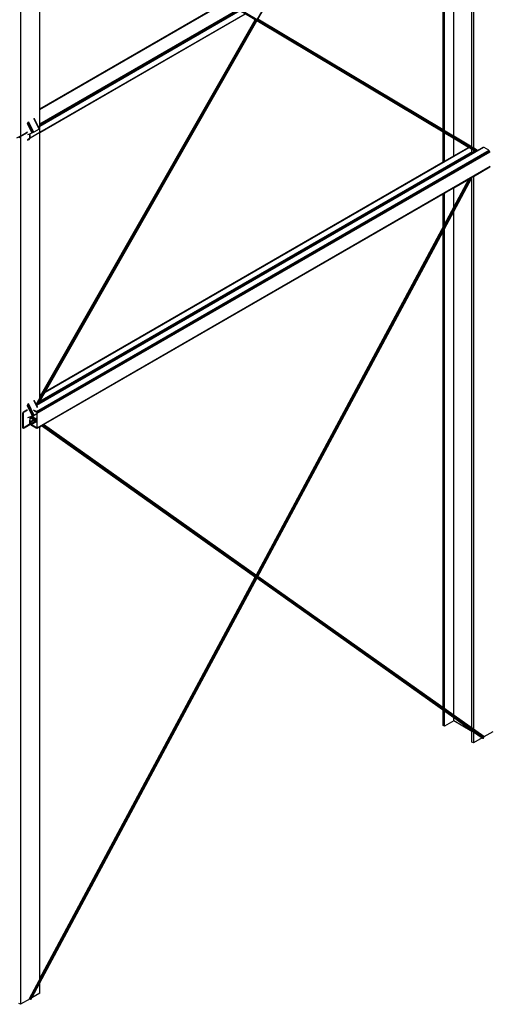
# Model space of a CAD drawing. Header units: millimetres. Extents: x 10 to 1250, y -62 to 528.
# Tile 521 of 656: x 605.5 to 608.25, y 500.27 to 506.07. Entities that reach past the tile are written whole.
import ezdxf

# ---------------------------------------------------------------- set-up
doc = ezdxf.new("R2010")
doc.units = ezdxf.units.MM
doc.header["$LTSCALE"] = 0.05

msp = doc.modelspace()

# ---------------------------------------------------------------- linework, layer by layer
at = {"color": 8}
for p, q in [((606.894, 506.0684), (608.227, 508.4056)), ((606.8948, 506.0688), (608.2273, 508.4054)), ((605.5, 507.326), (605.5, 505.3838)), ((606.8848, 506.067), (605.5547, 506.8634)), ((606.8855, 506.0668), (605.5553, 506.8633)), ((606.8862, 506.0667), (605.5559, 506.8632)), ((606.8871, 506.0666), (605.5566, 506.8633)), ((606.8879, 506.0666), (605.5572, 506.8634)), ((606.8888, 506.0667), (605.5579, 506.8636)), ((606.8897, 506.0668), (605.5585, 506.8639)), ((606.8907, 506.067), (605.5591, 506.8643)), ((606.8916, 506.0673), (605.5597, 506.8648)), ((606.8924, 506.0676), (605.5602, 506.8653)), ((606.8933, 506.068), (605.5607, 506.8659)), ((605.5611, 506.8665), (606.894, 506.0684)), ((605.6137, 505.5436), (605.6137, 506.8279)), ((608.1572, 505.3291), (608.1572, 506.8728)), ((608.1659, 506.8805), (608.1659, 505.3138)), ((607.9877, 505.4205), (607.9877, 506.7749)), ((607.9964, 505.4153), (607.9964, 506.7799)), ((608.0505, 505.3829), (608.0505, 506.8112)), ((605.6137, 505.5436), (606.7057, 506.1741)), ((605.6137, 505.5429), (606.7064, 506.1737)), ((605.6137, 505.5409), (606.7081, 506.1727)), ((605.6137, 505.456), (606.7802, 506.1295)), ((605.6137, 505.453), (606.7828, 506.128)), ((605.6137, 505.4494), (606.7858, 506.1261)), ((605.6137, 505.4459), (606.7888, 506.1243)), ((605.6137, 505.4429), (606.7914, 506.1228)), ((605.6137, 505.407), (606.8219, 506.1045)), ((605.6137, 505.405), (606.8236, 506.1035)), ((605.6137, 505.4043), (606.8242, 506.1032)), ((606.8817, 506.0687), (606.8242, 506.1032)), ((608.188, 505.297), (606.8964, 506.0703)), ((608.1885, 505.2974), (606.8967, 506.0709)), ((608.1889, 505.2978), (606.897, 506.0714)), ((608.1893, 505.2982), (606.8973, 506.0718)), ((608.1896, 505.2985), (606.8975, 506.0722)), ((608.1898, 505.2988), (606.8977, 506.0725)), ((608.19, 505.299), (606.8978, 506.0727)), ((607.9877, 505.4205), (606.8979, 506.073)), ((608.1902, 505.2991), (606.8979, 506.0729)), ((605.5932, 503.8037), (606.8841, 506.0673)), ((605.5936, 503.803), (606.8848, 506.067)), ((605.5939, 503.8022), (606.8855, 506.0668)), ((605.5943, 503.8014), (606.8862, 506.0667)), ((605.5947, 503.8006), (606.8871, 506.0666)), ((605.5957, 503.8008), (606.8879, 506.0666)), ((605.5968, 503.8013), (606.8888, 506.0667)), ((605.598, 503.8018), (606.8897, 506.0668)), ((605.599, 503.8022), (606.8907, 506.067)), ((605.5999, 503.8025), (606.8916, 506.0673)), ((605.6008, 503.8029), (606.8924, 506.0676)), ((605.6017, 503.8033), (606.8933, 506.068)), ((605.6025, 503.8037), (606.894, 506.0684)), ((605.6032, 503.8041), (606.894, 506.0675)), ((605.6038, 503.8046), (606.8939, 506.0667)), ((605.6043, 503.805), (606.8937, 506.066)), ((605.6137, 503.8453), (606.8817, 506.0687)), ((605.6137, 503.845), (606.8819, 506.0686)), ((605.6137, 503.8445), (606.8821, 506.0685)), ((605.6137, 503.8438), (606.8824, 506.0683)), ((605.6137, 503.843), (606.8827, 506.0681)), ((605.6137, 503.842), (606.8831, 506.0679)), ((605.6137, 503.8409), (606.8836, 506.0676)), ((605.6266, 503.868), (606.8817, 506.0687)), ((605.6472, 503.8799), (606.892, 506.0626)), ((606.8817, 506.0687), (606.8817, 506.0687)), ((606.8819, 506.0686), (606.8817, 506.0687)), ((606.8821, 506.0685), (606.8819, 506.0686)), ((606.8824, 506.0683), (606.8821, 506.0685)), ((606.8827, 506.0681), (606.8824, 506.0683)), ((606.8831, 506.0679), (606.8827, 506.0681)), ((606.8836, 506.0676), (606.8831, 506.0679)), ((606.8841, 506.0673), (606.8836, 506.0676)), ((606.892, 506.0626), (606.8921, 506.0628)), ((608.1785, 505.2924), (606.892, 506.0626)), ((607.9877, 505.4065), (606.892, 506.0626)), ((606.892, 506.0626), (606.892, 506.0626)), ((606.8921, 506.0628), (606.8923, 506.0631)), ((608.1787, 505.2925), (606.8921, 506.0628)), ((606.8923, 506.0631), (606.8925, 506.0634)), ((608.179, 505.2926), (606.8923, 506.0631)), ((606.8925, 506.0634), (606.8927, 506.0638)), ((608.1796, 505.2927), (606.8925, 506.0634)), ((606.8927, 506.0638), (606.8929, 506.0642)), ((608.1802, 505.2929), (606.8927, 506.0638)), ((606.8929, 506.0642), (606.8932, 506.0647)), ((608.1808, 505.2931), (606.8929, 506.0642)), ((606.8932, 506.0647), (606.8935, 506.0653)), ((608.1815, 505.2934), (606.8932, 506.0647)), ((608.1823, 505.2937), (606.8935, 506.0653)), ((608.1832, 505.2939), (606.8937, 506.066)), ((608.184, 505.2943), (606.8939, 506.0667)), ((606.894, 506.0684), (608.1856, 505.2951)), ((608.1848, 505.2946), (606.894, 506.0675)), ((608.1863, 505.2955), (606.8948, 506.0688)), ((608.187, 505.296), (606.8954, 506.0693)), ((608.1876, 505.2965), (606.8959, 506.0698)), ((605.6137, 505.5429), (605.6137, 505.5436)), ((605.6137, 505.5409), (605.6137, 505.5429)), ((605.6137, 505.456), (605.6137, 505.5409)), ((605.5696, 505.4024), (605.5418, 505.4553)), ((605.5716, 505.4033), (605.5423, 505.4593)), ((605.5743, 505.4046), (605.5435, 505.4633)), ((605.577, 505.4061), (605.5453, 505.4665)), ((605.5795, 505.4075), (605.5475, 505.4686)), ((605.6106, 505.4254), (605.5786, 505.4865)), ((605.6124, 505.4265), (605.5807, 505.487)), ((605.6071, 505.4391), (605.5826, 505.4859)), ((605.6071, 505.4391), (605.6137, 505.4429)), ((605.6134, 505.4272), (605.6071, 505.4391)), ((605.6137, 505.453), (605.6137, 505.456)), ((605.6137, 505.4494), (605.6137, 505.453)), ((605.6137, 505.4459), (605.6137, 505.4494)), ((605.6137, 505.4429), (605.6137, 505.4459)), ((605.6137, 505.407), (605.6137, 505.4429)), ((605.5, 505.3838), (605.4777, 505.3709)), ((605.4914, 505.3755), (605.5, 505.3805)), ((605.5, 505.3838), (605.5418, 505.4079)), ((605.5, 505.3805), (605.5418, 505.4047)), ((605.5, 505.3838), (605.5, 505.3805)), ((605.5, 505.3805), (605.5, 500.2715)), ((605.554, 505.3958), (605.5418, 505.3906)), ((605.5569, 505.397), (605.554, 505.3958)), ((605.554, 505.3958), (605.554, 505.3726)), ((605.5569, 505.3742), (605.6137, 505.407)), ((605.5696, 505.4024), (605.5569, 505.397)), ((605.5569, 505.3742), (605.5569, 505.397)), ((605.5716, 505.4033), (605.5696, 505.4024)), ((605.5743, 505.4046), (605.5716, 505.4033)), ((605.577, 505.4061), (605.5743, 505.4046)), ((605.5795, 505.4075), (605.577, 505.4061)), ((605.6106, 505.4254), (605.5795, 505.4075)), ((605.6124, 505.4265), (605.6106, 505.4254)), ((605.6134, 505.4272), (605.6124, 505.4265)), ((605.6137, 505.405), (605.6137, 505.407)), ((605.6137, 505.4043), (605.6137, 505.405)), ((605.6137, 503.8606), (605.6137, 505.4043)), ((607.9964, 505.4153), (607.9877, 505.4205)), ((607.9877, 505.2312), (607.9877, 505.4065)), ((607.9964, 505.4013), (607.9877, 505.4065)), ((608.0505, 505.3829), (607.9964, 505.4153)), ((607.9964, 505.2362), (607.9964, 505.4013)), ((608.0505, 505.3689), (607.9964, 505.4013)), ((608.1486, 505.3241), (608.0505, 505.3829)), ((605.5512, 505.3676), (605.5424, 505.3626)), ((605.5424, 505.3593), (605.5512, 505.3644)), ((605.5424, 505.3626), (605.5424, 505.3593)), ((605.5523, 505.3685), (605.5512, 505.3676)), ((605.5512, 505.3644), (605.5534, 505.3661)), ((605.5532, 505.3698), (605.5523, 505.3685)), ((605.5538, 505.3712), (605.5532, 505.3698)), ((605.5534, 505.3661), (605.5552, 505.3686)), ((605.554, 505.3726), (605.5538, 505.3712)), ((605.5552, 505.3686), (605.5564, 505.3714)), ((605.5564, 505.3714), (605.5569, 505.3742)), ((605.5957, 503.7985), (608.2284, 505.3185)), ((605.6466, 503.8788), (608.1374, 505.3169)), ((608.0505, 505.2674), (608.0505, 505.3689)), ((608.1368, 505.3172), (608.0505, 505.3689)), ((608.0505, 505.2674), (608.1368, 505.3172)), ((608.1374, 505.3169), (608.1368, 505.3172)), ((608.1391, 505.3159), (608.1374, 505.3169)), ((608.1486, 505.3241), (608.1572, 505.3291)), ((608.1492, 505.3237), (608.1486, 505.3241)), ((608.1492, 505.3237), (608.1572, 505.3283)), ((608.1509, 505.3227), (608.1492, 505.3237)), ((608.1509, 505.3227), (608.1572, 505.3263)), ((608.1572, 505.3189), (608.1509, 505.3227)), ((608.1572, 505.3283), (608.1572, 505.3291)), ((608.1572, 505.3263), (608.1572, 505.3283)), ((608.1572, 505.3189), (608.1572, 505.3263)), ((608.1659, 505.3138), (608.1572, 505.3189)), ((608.1885, 505.2974), (608.2263, 505.3192)), ((608.1903, 505.2992), (608.2244, 505.3189)), ((608.2244, 505.3189), (608.2263, 505.3192)), ((608.2263, 505.3192), (608.2284, 505.3185)), ((608.2284, 505.3185), (608.2558, 505.3026)), ((605.5936, 503.7614), (608.2595, 505.3005)), ((605.5958, 503.7596), (608.2617, 505.2988)), ((605.5976, 503.7571), (608.2635, 505.2963)), ((605.5989, 503.7543), (608.2647, 505.2934)), ((605.5993, 503.7515), (608.2652, 505.2907)), ((605.605, 503.8058), (608.1815, 505.2934)), ((605.6137, 503.819), (608.1624, 505.2904)), ((605.6137, 503.8154), (608.1642, 505.288)), ((605.6137, 503.8119), (608.1655, 505.2851)), ((605.6137, 503.8116), (608.1655, 505.2848)), ((605.6144, 503.8224), (608.1602, 505.2922)), ((605.6449, 503.8758), (608.1391, 505.3159)), ((607.9964, 505.2362), (608.0505, 505.2674)), ((608.1572, 505.305), (608.1391, 505.3159)), ((608.1572, 505.2939), (608.1572, 505.305)), ((608.1656, 505.3), (608.1572, 505.305)), ((608.1655, 505.2848), (608.1659, 505.2851)), ((608.1659, 505.2998), (608.1656, 505.3)), ((608.1903, 505.2992), (608.1659, 505.3138)), ((608.1659, 505.2998), (608.1659, 505.2851)), ((608.1784, 505.2923), (608.1659, 505.2998)), ((608.1659, 505.2851), (608.1784, 505.2923)), ((608.1784, 505.2923), (608.1785, 505.2924)), ((608.1785, 505.2924), (608.1787, 505.2925)), ((608.1787, 505.2925), (608.1789, 505.2926)), ((608.1815, 505.2934), (608.1817, 505.2935)), ((608.1883, 505.2973), (608.1885, 505.2974)), ((608.1898, 505.2989), (608.19, 505.299)), ((608.19, 505.299), (608.1902, 505.2991)), ((608.1902, 505.2991), (608.1903, 505.2992)), ((605.5989, 503.6644), (608.2647, 505.2036)), ((605.5993, 503.6667), (608.2652, 505.2058)), ((605.6472, 503.8799), (607.9877, 505.2312)), ((607.9877, 505.2312), (607.9964, 505.2362)), ((608.1659, 505.1458), (608.2635, 505.2021)), ((608.1594, 505.142), (608.1659, 505.1458)), ((608.1659, 505.1458), (608.1659, 501.8911)), ((606.8878, 502.7973), (608.1398, 505.1307)), ((606.8879, 502.7972), (608.14, 505.1309)), ((606.8881, 502.7971), (608.1404, 505.1311)), ((606.8884, 502.7969), (608.141, 505.1314)), ((606.8887, 502.7967), (608.1417, 505.1318)), ((606.8891, 502.7964), (608.1425, 505.1323)), ((606.8896, 502.796), (608.1434, 505.1328)), ((606.8901, 502.7957), (608.1444, 505.1334)), ((606.8906, 502.7953), (608.1455, 505.134)), ((606.8911, 502.7947), (608.1466, 505.1347)), ((606.8916, 502.7941), (608.1478, 505.1354)), ((606.8921, 502.7934), (608.1491, 505.1361)), ((606.8925, 502.7926), (608.1503, 505.1368)), ((606.8929, 502.7918), (608.1515, 505.1375)), ((606.8932, 502.7909), (608.1527, 505.1382)), ((606.8935, 502.7899), (608.1539, 505.1388)), ((606.8937, 502.7889), (608.1549, 505.1395)), ((606.8939, 502.788), (608.1559, 505.14)), ((606.894, 502.7861), (608.1576, 505.141)), ((606.894, 502.787), (608.1568, 505.1406)), ((606.8947, 502.7865), (608.1583, 505.1414)), ((606.8953, 502.787), (608.1588, 505.1417)), ((606.8958, 502.7875), (608.1591, 505.1419)), ((608.0505, 504.939), (608.1572, 505.138)), ((608.0505, 504.9644), (608.1397, 505.1307)), ((608.0505, 505.0792), (608.1397, 505.1307)), ((608.1397, 505.1307), (608.1398, 505.1307)), ((608.1398, 505.1307), (608.14, 505.1309)), ((608.14, 505.1309), (608.1404, 505.1311)), ((608.1404, 505.1311), (608.141, 505.1314)), ((608.141, 505.1314), (608.1417, 505.1318)), ((608.1417, 505.1318), (608.1425, 505.1323)), ((608.1425, 505.1323), (608.1434, 505.1328)), ((608.1434, 505.1328), (608.1444, 505.1334)), ((608.1444, 505.1334), (608.1455, 505.134)), ((608.1455, 505.134), (608.1466, 505.1347)), ((608.1466, 505.1347), (608.1478, 505.1354)), ((608.1478, 505.1354), (608.1491, 505.1361)), ((608.1491, 505.1361), (608.1503, 505.1368)), ((608.1503, 505.1368), (608.1515, 505.1375)), ((608.1515, 505.1375), (608.1527, 505.1382)), ((608.1527, 505.1382), (608.1539, 505.1388)), ((608.1539, 505.1388), (608.1549, 505.1395)), ((608.1549, 505.1395), (608.1559, 505.14)), ((608.1559, 505.14), (608.1568, 505.1406)), ((608.1568, 505.1406), (608.1576, 505.141)), ((608.1572, 505.138), (608.1594, 505.142)), ((608.1572, 501.8972), (608.1572, 505.138)), ((608.1576, 505.141), (608.1583, 505.1414)), ((608.1583, 505.1414), (608.1588, 505.1417)), ((608.1588, 505.1417), (608.1591, 505.1419)), ((608.1591, 505.1419), (608.1594, 505.142)), ((605.6358, 503.685), (607.9877, 505.0429)), ((607.9877, 505.0429), (607.9964, 505.0479)), ((607.9877, 504.8474), (607.9877, 505.0429)), ((607.9964, 505.0479), (608.0505, 505.0792)), ((607.9964, 504.8635), (607.9964, 505.0479)), ((608.0505, 504.9644), (608.0505, 505.0792)), ((607.9964, 504.8635), (608.0505, 504.9644)), ((607.9964, 504.8381), (608.0505, 504.939)), ((608.0505, 501.9729), (608.0505, 504.939)), ((607.9877, 504.8474), (607.9964, 504.8635)), ((606.8877, 502.7973), (607.9877, 504.8474)), ((606.8976, 502.7904), (607.9877, 504.822)), ((607.9877, 504.822), (607.9964, 504.8381)), ((607.9877, 502.0175), (607.9877, 504.822)), ((607.9964, 502.0113), (607.9964, 504.8381)), ((605.6137, 503.8606), (605.6266, 503.868)), ((605.6144, 503.8224), (605.6449, 503.8758)), ((605.626, 503.8669), (605.6266, 503.868)), ((605.6449, 503.8758), (605.6466, 503.8788)), ((605.6466, 503.8788), (605.6472, 503.8799)), ((605.5995, 503.783), (605.5786, 503.8267)), ((605.6011, 503.7846), (605.5807, 503.8271)), ((605.593, 503.804), (605.5826, 503.8258)), ((605.6056, 503.8069), (605.6137, 503.8212)), ((605.6056, 503.8069), (605.6137, 503.8116)), ((605.6137, 503.8598), (605.626, 503.8669)), ((605.6137, 503.8578), (605.6243, 503.8639)), ((605.6137, 503.8454), (605.6243, 503.8639)), ((605.6137, 503.8598), (605.6137, 503.8606)), ((605.6137, 503.8578), (605.6137, 503.8598)), ((605.6137, 503.8454), (605.6137, 503.8578)), ((605.6137, 503.8453), (605.6137, 503.8454)), ((605.6137, 503.845), (605.6137, 503.8453)), ((605.6137, 503.8445), (605.6137, 503.845)), ((605.6137, 503.8438), (605.6137, 503.8445)), ((605.6137, 503.843), (605.6137, 503.8438)), ((605.6137, 503.842), (605.6137, 503.843)), ((605.6137, 503.8409), (605.6137, 503.842)), ((605.6137, 503.8403), (605.6137, 503.8409)), ((605.6137, 503.8212), (605.6144, 503.8224)), ((605.6137, 503.819), (605.6137, 503.8212)), ((605.6137, 503.8154), (605.6137, 503.819)), ((605.6137, 503.8119), (605.6137, 503.8154)), ((605.6137, 503.8116), (605.6137, 503.8119)), ((605.6243, 503.8639), (605.626, 503.8669)), ((605.5144, 503.7515), (605.5149, 503.7543)), ((605.5144, 503.6667), (605.5144, 503.7515)), ((605.5149, 503.7543), (605.5161, 503.7571)), ((605.5161, 503.7571), (605.518, 503.7596)), ((605.5173, 503.7532), (605.5175, 503.7546)), ((605.5173, 503.6683), (605.5173, 503.7532)), ((605.5175, 503.7546), (605.5181, 503.756)), ((605.518, 503.7596), (605.5201, 503.7614)), ((605.5181, 503.756), (605.519, 503.7572)), ((605.519, 503.7572), (605.5201, 503.7581)), ((605.5201, 503.7614), (605.5418, 503.7739)), ((605.5201, 503.7581), (605.5418, 503.7706)), ((605.571, 503.7339), (605.5418, 503.7947)), ((605.5731, 503.7347), (605.5423, 503.799)), ((605.5758, 503.7358), (605.5435, 503.8032)), ((605.5787, 503.7372), (605.5453, 503.8067)), ((605.5812, 503.7386), (605.5475, 503.8087)), ((605.5936, 503.7614), (605.5778, 503.7705)), ((605.58, 503.766), (605.5936, 503.7581)), ((605.5932, 503.8037), (605.593, 503.804)), ((605.5936, 503.803), (605.5932, 503.8037)), ((605.5939, 503.8022), (605.5936, 503.803)), ((605.5958, 503.7596), (605.5936, 503.7614)), ((605.5936, 503.7581), (605.5947, 503.7572)), ((605.5943, 503.8014), (605.5939, 503.8022)), ((605.5947, 503.8006), (605.5943, 503.8014)), ((605.5948, 503.8004), (605.5947, 503.8006)), ((605.5947, 503.7572), (605.5956, 503.756)), ((605.595, 503.8), (605.5948, 503.8004)), ((605.595, 503.8), (605.598, 503.8018)), ((605.5957, 503.7985), (605.595, 503.8)), ((605.5956, 503.756), (605.5962, 503.7546)), ((605.6014, 503.7866), (605.5957, 503.7985)), ((605.5976, 503.7571), (605.5958, 503.7596)), ((605.5962, 503.7546), (605.5964, 503.7532)), ((605.5964, 503.7532), (605.5964, 503.7474)), ((605.5989, 503.7543), (605.5976, 503.7571)), ((605.598, 503.8018), (605.5983, 503.802)), ((605.5993, 503.7515), (605.5989, 503.7543)), ((605.5993, 503.6667), (605.5993, 503.7515)), ((605.6047, 503.8055), (605.6049, 503.8058)), ((605.6049, 503.8058), (605.605, 503.8058)), ((605.605, 503.8058), (605.6056, 503.8069)), ((605.5538, 503.7286), (605.5418, 503.7249)), ((605.554, 503.7284), (605.5537, 503.7285)), ((605.5608, 503.7308), (605.5538, 503.7286)), ((605.5546, 503.7281), (605.554, 503.7284)), ((605.554, 503.7284), (605.5551, 503.7276)), ((605.5551, 503.7276), (605.554, 503.6996)), ((605.554, 503.6996), (605.5565, 503.7011)), ((605.554, 503.6996), (605.554, 503.6895)), ((605.5577, 503.7259), (605.5546, 503.7281)), ((605.5552, 503.728), (605.5546, 503.7281)), ((605.5551, 503.7276), (605.5566, 503.7264)), ((605.5582, 503.7259), (605.5552, 503.728)), ((605.5558, 503.7279), (605.5552, 503.728)), ((605.5565, 503.728), (605.5558, 503.7279)), ((605.5786, 503.7118), (605.5558, 503.7279)), ((605.5564, 503.6884), (605.5565, 503.7011)), ((605.5571, 503.7281), (605.5565, 503.728)), ((605.5795, 503.7117), (605.5565, 503.728)), ((605.5565, 503.7011), (605.5566, 503.7264)), ((605.5565, 503.7011), (605.5569, 503.7013)), ((605.5566, 503.7264), (605.557, 503.7262)), ((605.5569, 503.7013), (605.5569, 503.7013)), ((605.5569, 503.6912), (605.5569, 503.7013)), ((605.5569, 503.7013), (605.5572, 503.701)), ((605.5569, 503.6912), (605.5572, 503.7008)), ((605.557, 503.7262), (605.5571, 503.7261)), ((605.5578, 503.7283), (605.5571, 503.7281)), ((605.5803, 503.7117), (605.5571, 503.7281)), ((605.5572, 503.701), (605.5573, 503.7015)), ((605.5572, 503.701), (605.5597, 503.6996)), ((605.5572, 503.7008), (605.5572, 503.701)), ((605.5572, 503.7008), (605.5573, 503.6924)), ((605.5573, 503.7015), (605.5582, 503.7253)), ((605.5573, 503.7015), (605.5597, 503.7029)), ((605.5597, 503.6996), (605.5573, 503.6924)), ((605.5584, 503.7286), (605.5578, 503.7283)), ((605.5899, 503.7055), (605.5578, 503.7283)), ((605.5779, 503.7119), (605.5582, 503.7259)), ((605.5582, 503.7255), (605.5582, 503.7259)), ((605.5772, 503.7121), (605.5582, 503.7255)), ((605.5582, 503.7254), (605.5582, 503.7255)), ((605.5763, 503.7125), (605.5582, 503.7254)), ((605.5582, 503.7253), (605.5582, 503.7254)), ((605.5591, 503.729), (605.5584, 503.7286)), ((605.5914, 503.7053), (605.5584, 503.7286)), ((605.5596, 503.7294), (605.5591, 503.729)), ((605.5926, 503.7052), (605.5591, 503.729)), ((605.5602, 503.73), (605.5596, 503.7294)), ((605.5937, 503.7053), (605.5596, 503.7294)), ((605.5597, 503.7029), (605.5763, 503.7125)), ((605.5597, 503.6996), (605.5806, 503.7117)), ((605.5597, 503.6895), (605.5885, 503.7061)), ((605.5597, 503.6895), (605.5597, 503.6996)), ((605.5599, 503.6882), (605.5899, 503.7055)), ((605.5607, 503.7305), (605.5602, 503.73)), ((605.5946, 503.7056), (605.5602, 503.73)), ((605.5605, 503.6867), (605.5925, 503.7052)), ((605.5608, 503.7308), (605.5607, 503.7305)), ((605.5955, 503.7059), (605.5607, 503.7305)), ((605.5614, 503.7309), (605.5608, 503.7308)), ((605.5623, 503.7312), (605.5614, 503.7309)), ((605.5614, 503.7309), (605.5962, 503.7062)), ((605.5615, 503.6855), (605.5964, 503.7057)), ((605.5632, 503.7315), (605.5623, 503.7312)), ((605.5964, 503.707), (605.5623, 503.7312)), ((605.5626, 503.6846), (605.5964, 503.7042)), ((605.564, 503.7317), (605.5632, 503.7315)), ((605.5964, 503.7079), (605.5632, 503.7315)), ((605.5648, 503.732), (605.564, 503.7317)), ((605.5964, 503.7087), (605.564, 503.7317)), ((605.5655, 503.7322), (605.5648, 503.732)), ((605.5964, 503.7096), (605.5648, 503.732)), ((605.5662, 503.7324), (605.5655, 503.7322)), ((605.5964, 503.7103), (605.5655, 503.7322)), ((605.5668, 503.7326), (605.5662, 503.7324)), ((605.5964, 503.711), (605.5662, 503.7324)), ((605.5672, 503.7327), (605.5668, 503.7326)), ((605.5891, 503.7168), (605.5668, 503.7326)), ((605.5676, 503.7328), (605.5672, 503.7327)), ((605.5891, 503.7172), (605.5672, 503.7327)), ((605.5679, 503.7329), (605.5676, 503.7328)), ((605.589, 503.7177), (605.5676, 503.7328)), ((605.568, 503.733), (605.5679, 503.7329)), ((605.5887, 503.7181), (605.5679, 503.7329)), ((605.5877, 503.7191), (605.568, 503.733)), ((605.5681, 503.733), (605.568, 503.733)), ((605.571, 503.7339), (605.5681, 503.733)), ((605.5877, 503.7191), (605.5681, 503.733)), ((605.5731, 503.7347), (605.571, 503.7339)), ((605.5758, 503.7358), (605.5731, 503.7347)), ((605.5787, 503.7372), (605.5758, 503.7358)), ((605.5766, 503.7123), (605.5763, 503.7125)), ((605.5812, 503.7386), (605.5787, 503.7372)), ((605.5964, 503.7474), (605.5812, 503.7386)), ((605.5877, 503.7191), (605.5964, 503.7241)), ((605.588, 503.7189), (605.5877, 503.7191)), ((605.588, 503.7189), (605.5884, 503.7186)), ((605.5891, 503.7166), (605.5964, 503.7208)), ((605.5899, 503.7055), (605.59, 503.7055)), ((605.5964, 503.7474), (605.5964, 503.7241)), ((605.5964, 503.7241), (605.5964, 503.7208)), ((605.5964, 503.7208), (605.5964, 503.7113)), ((605.5964, 503.7113), (605.5964, 503.711)), ((605.5964, 503.711), (605.5964, 503.7103)), ((605.5964, 503.7103), (605.5964, 503.7096)), ((605.5964, 503.7096), (605.5964, 503.7087)), ((605.5964, 503.7087), (605.5964, 503.7079)), ((605.5964, 503.7079), (605.5964, 503.707)), ((605.5964, 503.707), (605.5964, 503.7064)), ((605.5964, 503.7064), (605.5964, 503.7057)), ((605.5964, 503.7057), (605.5964, 503.7042)), ((605.5964, 503.7042), (605.5964, 503.6683)), ((605.5149, 503.6644), (605.5144, 503.6667)), ((605.5161, 503.663), (605.5149, 503.6644)), ((605.5161, 503.663), (605.518, 503.6626)), ((605.5175, 503.6672), (605.5173, 503.6683)), ((605.5181, 503.6665), (605.5175, 503.6672)), ((605.518, 503.6626), (605.5201, 503.6634)), ((605.519, 503.6663), (605.5181, 503.6665)), ((605.5201, 503.6667), (605.519, 503.6663)), ((605.5512, 503.6846), (605.5201, 503.6667)), ((605.5201, 503.6634), (605.5512, 503.6813)), ((605.5523, 503.6855), (605.5512, 503.6846)), ((605.5512, 503.6813), (605.5534, 503.6831)), ((605.5532, 503.6867), (605.5523, 503.6855)), ((605.5538, 503.6882), (605.5532, 503.6867)), ((605.5534, 503.6831), (605.5552, 503.6856)), ((605.554, 503.6895), (605.5538, 503.6882)), ((605.5552, 503.6856), (605.5564, 503.6884)), ((605.5569, 503.6912), (605.5564, 503.6884)), ((605.5573, 503.6924), (605.5569, 503.6912)), ((605.5569, 503.6912), (605.5573, 503.6884)), ((605.5573, 503.6884), (605.5585, 503.6856)), ((605.5585, 503.6856), (605.5604, 503.6831)), ((605.5599, 503.6882), (605.5597, 503.6895)), ((605.5605, 503.6867), (605.5599, 503.6882)), ((605.5604, 503.6831), (605.5626, 503.6813)), ((605.5615, 503.6855), (605.5605, 503.6867)), ((605.5626, 503.6846), (605.5615, 503.6855)), ((605.5936, 503.6667), (605.5626, 503.6846)), ((605.5626, 503.6813), (605.5936, 503.6634)), ((605.5964, 503.6683), (605.5936, 503.6667)), ((605.5947, 503.6663), (605.5936, 503.6667)), ((605.5936, 503.6634), (605.5958, 503.6626)), ((605.5947, 503.6663), (605.5962, 503.6672)), ((605.5956, 503.6665), (605.5947, 503.6663)), ((605.5962, 503.6672), (605.5956, 503.6665)), ((605.5958, 503.6626), (605.5976, 503.663)), ((605.5964, 503.6683), (605.5962, 503.6672)), ((605.5976, 503.663), (605.6137, 503.6723)), ((605.5976, 503.663), (605.5989, 503.6644)), ((605.5989, 503.6644), (605.5993, 503.6667)), ((605.6137, 503.6723), (605.6243, 503.6784)), ((605.6137, 500.423), (605.6137, 503.6723)), ((606.882, 502.7867), (605.6243, 503.6784)), ((605.6243, 503.6784), (605.6244, 503.6784)), ((605.6244, 503.6784), (605.6245, 503.6785)), ((606.8844, 502.7851), (605.6244, 503.6784)), ((605.6245, 503.6785), (605.6248, 503.6787)), ((606.885, 502.7848), (605.6245, 503.6785)), ((605.6248, 503.6787), (605.6251, 503.6788)), ((606.8857, 502.7846), (605.6248, 503.6787)), ((605.6251, 503.6788), (605.6255, 503.6791)), ((606.8865, 502.7845), (605.6251, 503.6788)), ((605.6255, 503.6791), (605.6259, 503.6793)), ((606.8873, 502.7844), (605.6255, 503.6791)), ((605.6259, 503.6793), (605.6265, 503.6796)), ((606.8881, 502.7844), (605.6259, 503.6793)), ((605.6265, 503.6796), (605.627, 503.68)), ((606.889, 502.7845), (605.6265, 503.6796)), ((605.627, 503.68), (605.6277, 503.6803)), ((606.8899, 502.7846), (605.627, 503.68)), ((605.6277, 503.6803), (605.6283, 503.6807)), ((606.8908, 502.7848), (605.6277, 503.6803)), ((605.6283, 503.6807), (605.629, 503.6811)), ((606.8916, 502.785), (605.6283, 503.6807)), ((605.629, 503.6811), (605.6298, 503.6815)), ((606.8925, 502.7853), (605.629, 503.6811)), ((605.6298, 503.6815), (605.6305, 503.682)), ((606.8933, 502.7857), (605.6298, 503.6815)), ((605.6305, 503.682), (605.6312, 503.6824)), ((605.6305, 503.682), (606.894, 502.7861)), ((605.6312, 503.6824), (605.6319, 503.6828)), ((606.894, 502.787), (605.6312, 503.6824)), ((605.6319, 503.6828), (605.6325, 503.6832)), ((606.8939, 502.788), (605.6319, 503.6828)), ((605.6325, 503.6832), (605.6332, 503.6835)), ((606.8937, 502.7889), (605.6325, 503.6832)), ((605.6332, 503.6835), (605.6337, 503.6838)), ((606.8935, 502.7899), (605.6332, 503.6835)), ((605.6337, 503.6838), (605.6343, 503.6841)), ((606.8932, 502.7909), (605.6337, 503.6838)), ((605.6343, 503.6841), (605.6347, 503.6844)), ((606.8929, 502.7918), (605.6343, 503.6841)), ((605.6347, 503.6844), (605.6351, 503.6846)), ((606.8925, 502.7926), (605.6347, 503.6844)), ((605.6351, 503.6846), (605.6354, 503.6848)), ((606.8921, 502.7934), (605.6351, 503.6846)), ((605.6354, 503.6848), (605.6356, 503.6849)), ((606.8916, 502.7941), (605.6354, 503.6848)), ((605.6356, 503.6849), (605.6357, 503.685)), ((606.8911, 502.7947), (605.6356, 503.6849)), ((606.8877, 502.7973), (605.6357, 503.685)), ((605.6357, 503.685), (605.6358, 503.685)), ((606.8877, 502.7973), (605.6358, 503.685)), ((605.554, 500.3056), (606.8844, 502.7851)), ((605.5546, 500.3053), (606.885, 502.7848)), ((605.5552, 500.3049), (606.8857, 502.7846)), ((605.5558, 500.3046), (606.8865, 502.7845)), ((605.5565, 500.3042), (606.8873, 502.7844)), ((605.5571, 500.3039), (606.8881, 502.7844)), ((605.5578, 500.3035), (606.889, 502.7845)), ((605.5584, 500.3032), (606.8899, 502.7846)), ((605.5591, 500.3029), (606.8908, 502.7848)), ((605.5596, 500.3026), (606.8916, 502.785)), ((605.5602, 500.3023), (606.8925, 502.7853)), ((605.5607, 500.3021), (606.8933, 502.7857)), ((605.5611, 500.3019), (606.894, 502.7861)), ((605.5615, 500.3017), (606.894, 502.7852)), ((605.5618, 500.3016), (606.8939, 502.7843)), ((605.562, 500.3015), (606.8937, 502.7835)), ((605.6137, 500.423), (606.882, 502.7867)), ((605.6137, 500.4228), (606.8821, 502.7867)), ((605.6137, 500.4225), (606.8822, 502.7866)), ((605.6137, 500.422), (606.8824, 502.7864)), ((605.6137, 500.4213), (606.8827, 502.7862)), ((605.6137, 500.4204), (606.883, 502.786)), ((605.6137, 500.4194), (606.8834, 502.7857)), ((605.6137, 500.4182), (606.8838, 502.7854)), ((605.6137, 500.3976), (606.8919, 502.7797)), ((606.8821, 502.7867), (606.882, 502.7867)), ((606.8822, 502.7866), (606.8821, 502.7867)), ((606.8824, 502.7864), (606.8822, 502.7866)), ((606.8827, 502.7862), (606.8824, 502.7864)), ((606.883, 502.786), (606.8827, 502.7862)), ((606.8834, 502.7857), (606.883, 502.786)), ((606.8838, 502.7854), (606.8834, 502.7857)), ((606.8878, 502.7973), (606.8877, 502.7973)), ((606.8879, 502.7972), (606.8878, 502.7973)), ((606.8881, 502.7971), (606.8879, 502.7972)), ((606.8884, 502.7969), (606.8881, 502.7971)), ((606.8887, 502.7967), (606.8884, 502.7969)), ((606.8891, 502.7964), (606.8887, 502.7967)), ((606.8896, 502.796), (606.8891, 502.7964)), ((606.8901, 502.7957), (606.8896, 502.796)), ((606.8901, 502.7957), (606.8906, 502.7953)), ((606.8919, 502.7798), (606.892, 502.7799)), ((607.9877, 502.0027), (606.8919, 502.7798)), ((606.8919, 502.7797), (606.8919, 502.7798)), ((607.9877, 502.0027), (606.8919, 502.7797)), ((606.892, 502.7799), (606.8921, 502.7801)), ((608.2204, 501.838), (606.892, 502.7799)), ((606.8921, 502.7801), (606.8922, 502.7804)), ((608.221, 501.8379), (606.8921, 502.7801)), ((606.8922, 502.7804), (606.8924, 502.7808)), ((608.2217, 501.8378), (606.8922, 502.7804)), ((606.8924, 502.7808), (606.8927, 502.7812)), ((608.2223, 501.8378), (606.8924, 502.7808)), ((606.8927, 502.7812), (606.8929, 502.7817)), ((608.223, 501.838), (606.8927, 502.7812)), ((606.8929, 502.7817), (606.8932, 502.7822)), ((608.2237, 501.8382), (606.8929, 502.7817)), ((606.8932, 502.7822), (606.8935, 502.7828)), ((608.2243, 501.8385), (606.8932, 502.7822)), ((608.2249, 501.8389), (606.8935, 502.7828)), ((608.2255, 501.8393), (606.8937, 502.7835)), ((608.2261, 501.8398), (606.8939, 502.7843)), ((606.894, 502.7861), (608.227, 501.841)), ((608.2266, 501.8404), (606.894, 502.7852)), ((608.2273, 501.8417), (606.8947, 502.7865)), ((608.2276, 501.8423), (606.8953, 502.787)), ((608.2278, 501.8431), (606.8958, 502.7875)), ((606.8963, 502.788), (606.8966, 502.7885)), ((608.228, 501.8438), (606.8963, 502.788)), ((606.8966, 502.7885), (606.8968, 502.789)), ((608.228, 501.8445), (606.8966, 502.7885)), ((606.8968, 502.789), (606.8971, 502.7894)), ((608.228, 501.8452), (606.8968, 502.789)), ((606.8971, 502.7894), (606.8973, 502.7897)), ((608.2279, 501.8458), (606.8971, 502.7894)), ((606.8973, 502.7897), (606.8974, 502.79)), ((608.2277, 501.8464), (606.8973, 502.7897)), ((606.8974, 502.79), (606.8975, 502.7902)), ((608.2274, 501.847), (606.8974, 502.79)), ((606.8975, 502.7902), (606.8976, 502.7903)), ((608.2271, 501.8475), (606.8975, 502.7902)), ((607.9877, 502.0175), (606.8976, 502.7904)), ((606.8976, 502.7903), (606.8976, 502.7904)), ((607.9877, 502.0175), (606.8976, 502.7903)), ((607.9964, 502.0113), (607.9877, 502.0175)), ((607.9877, 501.9135), (607.9877, 502.0027)), ((607.9964, 501.9966), (607.9877, 502.0027)), ((608.0505, 501.9729), (607.9964, 502.0113)), ((607.9964, 501.9085), (607.9964, 501.9966)), ((608.0505, 501.9582), (607.9964, 501.9966)), ((608.1572, 501.8972), (608.0505, 501.9729)), ((608.0505, 501.9398), (608.0505, 501.9582)), ((608.1572, 501.8825), (608.0505, 501.9582)), ((607.9964, 501.9085), (607.9877, 501.9135)), ((608.0505, 501.9398), (607.9964, 501.9085)), ((608.1572, 501.8781), (608.0505, 501.9398)), ((608.1659, 501.8911), (608.1572, 501.8972)), ((608.1572, 501.8781), (608.1572, 501.8825)), ((608.1656, 501.8766), (608.1572, 501.8825)), ((608.1572, 501.8156), (608.1572, 501.8781)), ((608.1656, 501.8766), (608.1659, 501.8764)), ((608.2262, 501.8484), (608.1659, 501.8911)), ((608.1659, 501.8764), (608.217, 501.8402)), ((608.1659, 501.8764), (608.1659, 501.8106)), ((608.217, 501.8402), (608.1659, 501.8106)), ((608.2193, 501.8385), (608.217, 501.8402)), ((608.217, 501.8402), (608.217, 501.8402)), ((608.2193, 501.8385), (608.217, 501.8402)), ((608.2193, 501.8385), (608.2199, 501.8382)), ((608.2199, 501.8382), (608.2204, 501.838)), ((608.2204, 501.838), (608.221, 501.8379)), ((608.2223, 501.8378), (608.223, 501.838)), ((608.223, 501.838), (608.2237, 501.8382)), ((608.2237, 501.8382), (608.2243, 501.8385)), ((608.2243, 501.8385), (608.2249, 501.8389)), ((608.2249, 501.8389), (608.2255, 501.8393)), ((608.2255, 501.8393), (608.2261, 501.8398)), ((608.2261, 501.8398), (608.2266, 501.8404)), ((608.2266, 501.848), (608.2262, 501.8484)), ((608.2271, 501.8475), (608.2266, 501.848)), ((608.2266, 501.8404), (608.227, 501.841)), ((608.227, 501.841), (608.2273, 501.8417)), ((608.2274, 501.847), (608.2271, 501.8475)), ((608.2273, 501.8417), (608.2276, 501.8423)), ((608.2277, 501.8464), (608.2274, 501.847)), ((608.2276, 501.8423), (608.2278, 501.8431)), ((608.2796, 501.8763), (608.2277, 501.8463)), ((608.2277, 501.8463), (608.2277, 501.8464)), ((608.2279, 501.8458), (608.2277, 501.8463)), ((608.2278, 501.8431), (608.228, 501.8438)), ((608.228, 501.8452), (608.2279, 501.8458)), ((608.228, 501.8445), (608.228, 501.8452)), ((608.228, 501.8438), (608.228, 501.8445)), ((608.1659, 501.8106), (608.1572, 501.8156)), ((608.221, 501.8379), (608.2217, 501.8378)), ((608.2217, 501.8378), (608.2223, 501.8378)), ((605.5667, 500.31), (605.6137, 500.3976)), ((605.6137, 500.4228), (605.6137, 500.423)), ((605.6137, 500.4225), (605.6137, 500.4228)), ((605.6137, 500.422), (605.6137, 500.4225)), ((605.6137, 500.4213), (605.6137, 500.422)), ((605.6137, 500.4204), (605.6137, 500.4213)), ((605.6137, 500.4194), (605.6137, 500.4204)), ((605.6137, 500.4182), (605.6137, 500.4194)), ((605.6137, 500.4176), (605.6137, 500.4182)), ((605.6137, 500.3371), (605.6137, 500.3976)), ((605.6137, 500.3371), (605.5667, 500.31)), ((605.5, 500.2715), (605.4914, 500.2765)), ((605.5566, 500.3042), (605.5, 500.2715)), ((605.5537, 500.3058), (605.554, 500.3056)), ((605.554, 500.3056), (605.5546, 500.3053)), ((605.5546, 500.3053), (605.5552, 500.3049)), ((605.5552, 500.3049), (605.5558, 500.3046)), ((605.5558, 500.3046), (605.5565, 500.3042)), ((605.5565, 500.3042), (605.5566, 500.3042)), ((605.5566, 500.3042), (605.5571, 500.3039)), ((605.5571, 500.3039), (605.5578, 500.3035)), ((605.5578, 500.3035), (605.5584, 500.3032)), ((605.5584, 500.3032), (605.5591, 500.3029)), ((605.5591, 500.3029), (605.5596, 500.3026)), ((605.5596, 500.3026), (605.5602, 500.3023)), ((605.5602, 500.3023), (605.5607, 500.3021)), ((605.5607, 500.3021), (605.5611, 500.3019)), ((605.5611, 500.3019), (605.5615, 500.3017)), ((605.5615, 500.3017), (605.5618, 500.3016)), ((605.5618, 500.3016), (605.562, 500.3015)), ((605.562, 500.3015), (605.5621, 500.3015)), ((605.5621, 500.3015), (605.5622, 500.3015)), ((605.5622, 500.3015), (605.5667, 500.31))]:
    msp.add_line(p, q, dxfattribs=at)

doc.saveas('drawing.dxf')
